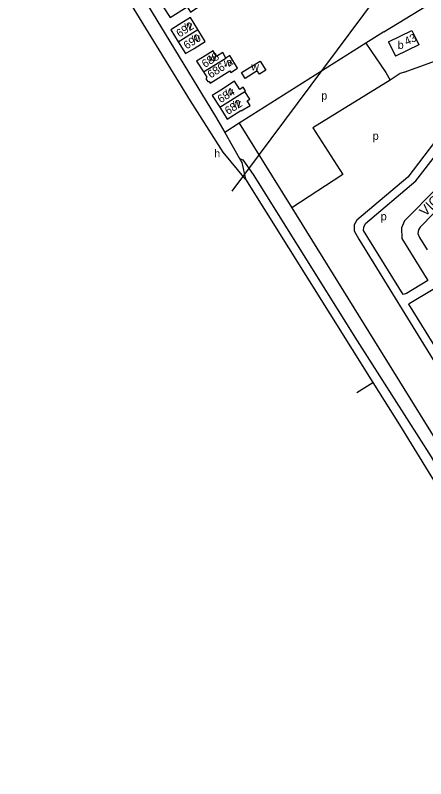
# Model space of a CAD drawing. Extents: x 158848 to 160613, y 385889 to 387762.
# Drawn here: x 159244 to 159449.2, y 386091.7 to 386473.1 of the extents above; entities that cross this region are included whole.
import ezdxf

# ---------------------------------------------------------------- set-up
doc = ezdxf.new("R2010")
doc.units = 0
for name, color, linetype in [('BLT_Basislijn', 7, 'Continuous'), ('BLT_Bebouwing', 7, 'Continuous'), ('BLT_Centroide', 7, 'Continuous'), ('BLT_Hoogspanningsmast_en_leidingen', 7, 'Continuous'), ('BLT_Huisnummer', 7, 'Continuous'), ('BLT_Onderverdeling_panden', 7, 'Continuous'), ('BLT_Straatnaam', 7, 'Continuous'), ('BLT_Vlakafsluiter', 7, 'Continuous')]:
    doc.layers.add(name, color=color, linetype=linetype)

msp = doc.modelspace()

# ---------------------------------------------------------------- linework, layer by layer
at = {"layer": 'BLT_Basislijn'}
for p, q in [((159419.28, 386459.25), (159355.96, 386419.13)), ((159438.38, 386444.67), (159461.05, 386452.86)), ((159431.31, 386440.77), (159392.77, 386416.81)), ((159355.96, 386419.13), (159348.77, 386414.56)), ((159355.96, 386419.13), (159367.39, 386400.74)), ((159348.77, 386414.56), (159356.01, 386401.63)), ((159367.39, 386400.74), (159382.2, 386376.88))]:
    msp.add_line(p, q, dxfattribs=at)
for points in [[(159347.97, 386404.7), (159331.62, 386430.42), (159283.75, 386508.32), (159244.03, 386571.49)], [(159271.49, 386541.9), (159344.12, 386422.49), (159348.77, 386414.56)], [(159428.22, 386464.88), (159456.38, 386482.21), (159467.3, 386489.43)], [(159428.22, 386464.88), (159426.34, 386463.72), (159419.28, 386459.25)], [(159419.28, 386459.25), (159429.16, 386444.55), (159431.31, 386440.77)], [(159438.38, 386444.67), (159436.47, 386443.98), (159431.31, 386440.77)], [(159473, 386432.36), (159462.11, 386420.94), (159440.16, 386392.21), (159414.81, 386370.75), (159413.46, 386368.41), (159413.43, 386365.42), (159415.73, 386361.26), (159495.3, 386232.05)], [(159450.18, 386340.58), (159439.6, 386334.13), (159437.93, 386333.69), (159418.04, 386365.52), (159418.17, 386367.3), (159419.09, 386369.02), (159444.29, 386390.46), (159467.36, 386420.26), (159475.74, 386428.18)], [(159475.74, 386428.18), (159481.84, 386418.87), (159481.99, 386418.14), (159481.36, 386413.78), (159439.89, 386371.77), (159438.58, 386370.38), (159436.98, 386366.85), (159437.23, 386361.6), (159450.18, 386340.58)], [(159392.77, 386416.81), (159407.7, 386393.63), (159382.2, 386376.88)], [(159503.3, 386383.02), (159503.03, 386383.43), (159490.27, 386401.77), (159487.31, 386404.77), (159484.6, 386405.06), (159480.25, 386401.81), (159446.33, 386367.32), (159445.53, 386365.96), (159445.28, 386364.02), (159446.02, 386362.06), (159449.89, 386355.94)], [(159356.01, 386401.63), (159357.72, 386400.83), (159362.85, 386393.64), (159414.93, 386310.52), (159451.83, 386252.49), (159455.56, 386246.19), (159505.79, 386166.67), (159542.85, 386107.99), (159548.32, 386099.77)], [(159356.01, 386401.63), (159357.31, 386399.57), (159359.02, 386391.27)], [(159359.02, 386391.27), (159422.8, 386289.62)], [(159382.2, 386376.88), (159512.71, 386166.67), (159522.5, 386150.89)], [(159482.97, 386270.09), (159479.35, 386268.12), (159478.69, 386267.99), (159477.99, 386268.46), (159440.73, 386328.77), (159440.95, 386329.15), (159452.9, 386336.22)], [(159422.8, 386289.62), (159436.02, 386268.54), (159498.7, 386166.67), (159546.03, 386091.72)]]:
    msp.add_lwpolyline(points, dxfattribs=at)
at = {"layer": 'BLT_Bebouwing'}
msp.add_line((159430.58, 386459.84), (159434.11, 386452.66), dxfattribs=at)
for points in [[(159317.98, 386477.36), (159321.4, 386471.96), (159329.93, 386477.36), (159331.58, 386474.74), (159335.81, 386477.42), (159340.71, 386480.52), (159338.97, 386483.27), (159333.87, 386480.04), (159332.3, 386482.51), (159331.25, 386481.84), (159329.4, 386484.75), (159326.82, 386483.12)], [(159335.34, 386466.03), (159331.66, 386471.98), (159326.01, 386468.5), (159321.75, 386465.87), (159325.43, 386459.91)], [(159325.43, 386459.91), (159329.1, 386453.96), (159333.36, 386456.58), (159339.01, 386460.07), (159335.34, 386466.03)], [(159430.58, 386459.84), (159442.25, 386465.56), (159444.12, 386461.88), (159445.78, 386458.38), (159434.11, 386452.66)], [(159349.34, 386451.75), (159347.68, 386454.44), (159344.61, 386452.55), (159342.9, 386455.31), (159338.94, 386452.86), (159334.68, 386450.23), (159338.06, 386444.78)], [(159341.47, 386439.24), (159351.2, 386445.34), (159351.7, 386444.54), (159355.14, 386446.66), (159351.26, 386452.94), (159349.34, 386451.75)], [(159338.06, 386444.78), (159339.7, 386442.13), (159339.31, 386441.42), (159340.2, 386439.96), (159341.01, 386439.99), (159341.47, 386439.24)], [(159358.75, 386435.09), (159359.14, 386435.34), (159358, 386437.14), (159356.2, 386436), (159353.58, 386440.12), (159346.68, 386435.73), (159342.46, 386433.05), (159346.22, 386427.14)], [(159346.22, 386427.14), (159349.98, 386421.22), (159356.84, 386425.58), (159356.99, 386425.32), (159361.38, 386428.11), (159359.95, 386430.36), (159361.23, 386431.18), (159358.75, 386435.09)]]:
    msp.add_lwpolyline(points, dxfattribs=at)
msp.add_lwpolyline([(159357.06, 386444.48), (159366.41, 386450.26), (159369.28, 386445.62), (159366.05, 386443.62), (159365, 386445.32), (159358.87, 386441.54)], close=True, dxfattribs=at)
at = {"layer": 'BLT_Hoogspanningsmast_en_leidingen'}
msp.add_line((159352.36, 386385.16), (159437.27, 386499.12), dxfattribs=at)
at = {"layer": 'BLT_Onderverdeling_panden'}
for p, q in [((159325.43, 386459.91), (159335.34, 386466.03)), ((159338.06, 386444.78), (159349.34, 386451.75)), ((159346.22, 386427.14), (159358.75, 386435.09))]:
    msp.add_line(p, q, dxfattribs=at)
at = {"layer": 'BLT_Vlakafsluiter'}
for p, q in [((159359.02, 386391.27), (159347.97, 386404.7)), ((159414.81, 386284.64), (159422.8, 386289.62))]:
    msp.add_line(p, q, dxfattribs=at)

# ---------------------------------------------------------------- texts
at = {"layer": 'BLT_Centroide'}
for s, p in [('w', (159328.54, 386465.94)), ('w', (159332.22, 386460)), ('b', (159435.17, 386456.28)), ('w', (159340.69, 386450.03)), ('w', (159348.25, 386447.48)), ('w', (159361.97, 386445.54)), ('w', (159349.04, 386433.09)), ('p', (159396.96, 386430.99)), ('w', (159352.8, 386427.16)), ('p', (159422.68, 386410.88)), ('h', (159343.46, 386402.08)), ('p', (159426.69, 386370.68))]:
    msp.add_text(s, height=4, dxfattribs=at).set_placement(p)
at = {"layer": 'BLT_Huisnummer'}
for s, rotation, p in [('692', 32.4153, (159326.08, 386461.89)), ('690', 32.4153, (159329.71, 386455.96)), ('43', 25.8373, (159439.63, 386457.96)), ('688', 32.4153, (159338.81, 386446.7)), ('686-a', 32.4153, (159341.68, 386441.46)), ('684', 32.4153, (159346.68, 386429.08)), ('682', 32.4153, (159350.34, 386423.22))]:
    msp.add_text(s, height=4, rotation=rotation, dxfattribs=at).set_placement(p)
at = {"layer": 'BLT_Straatnaam'}
msp.add_text('VIGNOLAWEG', height=5, rotation=45.472, dxfattribs=at).set_placement((159448.99, 386372.25))

doc.saveas('drawing.dxf')
